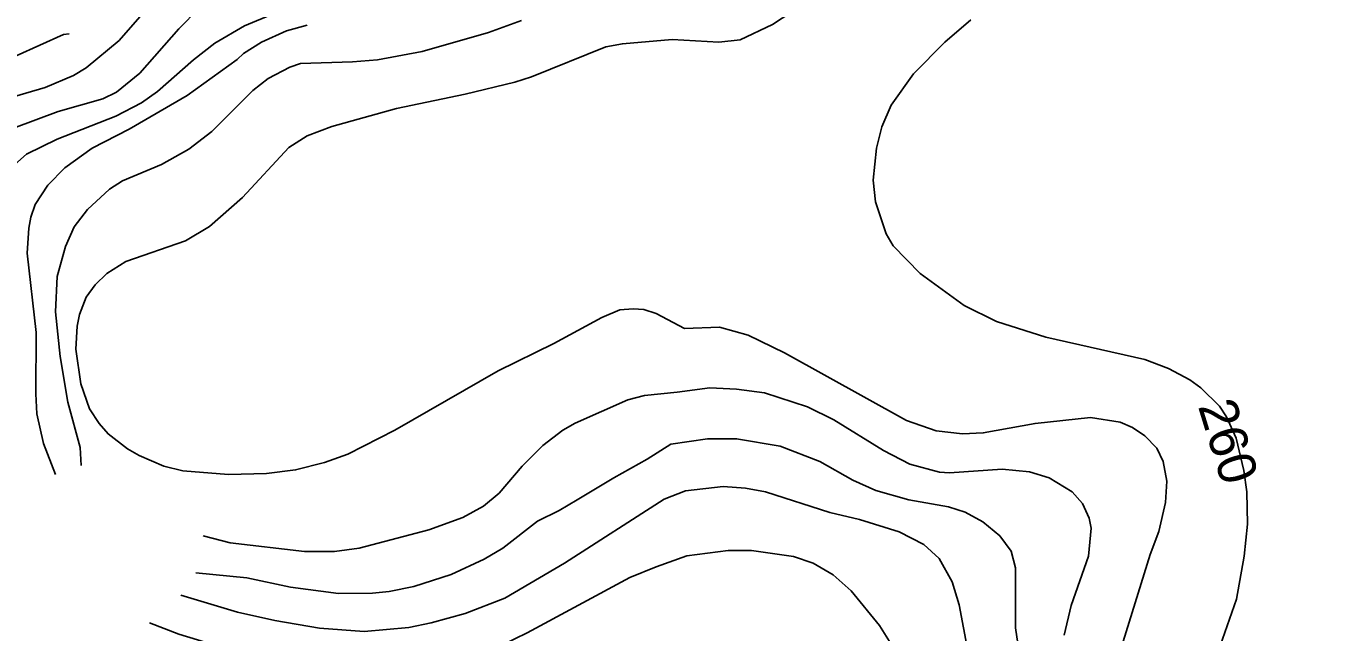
# Model space of a CAD drawing. Extents: x -662620 to -656370, y -1067090 to -1062990.
# Drawn here: x -661050.3 to -660600.9, y -1063519.5 to -1063309.3 of the extents above; entities that cross this region are included whole.
import ezdxf

# ---------------------------------------------------------------- set-up
doc = ezdxf.new("R2010")
doc.units = 0
for name, color, linetype in [('VRSTEVNICE_ZDŮRAZNĚNÁ', 7, 'Continuous'), ('VRSTEVNICE_ZDŮRAZNĚNÁ_-_POPIS', 7, 'Continuous'), ('VRSTEVNICE_ZÁKLADNÍ', 7, 'Continuous')]:
    doc.layers.add(name, color=color, linetype=linetype)

msp = doc.modelspace()

# ---------------------------------------------------------------- linework, layer by layer
at = {"layer": 'VRSTEVNICE_ZDŮRAZNĚNÁ'}
for points in [[(-661054.7, -1063344.72), (-661039.22, -1063338.99), (-661023.74, -1063334.54), (-661019.01, -1063332.25), (-661010.83, -1063325.66), (-660997.36, -1063310.32), (-660990.33, -1063303.15), (-660986.18, -1063299.71), (-660976.43, -1063295.69), (-660960.95, -1063293.69), (-660945.46, -1063290.96), (-660935.14, -1063287.52), (-660925.4, -1063283.08), (-660890.99, -1063262.15), (-660881.53, -1063257.71), (-660876.08, -1063255.84), (-660865.19, -1063253.41), (-660848.84, -1063251.11), (-660832.5, -1063247.38), (-660812.38, -1063241.3), (-660800.64, -1063233.96)], [(-660637.34, -1063526.64), (-660630.9, -1063508.06), (-660628.19, -1063493.19), (-660627.05, -1063482.04), (-660627.33, -1063470.89), (-660628.33, -1063463.46), (-660631.05, -1063452.31), (-660634.33, -1063444.88), (-660636.77, -1063441.16), (-660643.2, -1063434.87), (-660647.06, -1063432.02), (-660654.49, -1063428.16), (-660662.64, -1063425.01), (-660696.94, -1063417.29), (-660714.09, -1063411.86), (-660725.24, -1063406.29), (-660740.53, -1063395.14), (-660749.83, -1063385.56), (-660752.25, -1063381.42), (-660755.97, -1063370.27), (-660756.83, -1063362.84), (-660755.69, -1063351.69), (-660753.83, -1063344.25), (-660750.54, -1063336.82), (-660742.82, -1063325.96), (-660731.96, -1063314.95), (-660722.95, -1063307.24)], [(-660831.96, -1063496.92), (-660821.39, -1063493.13), (-660807, -1063491.19), (-660798.99, -1063491.19), (-660784.42, -1063493.33), (-660777.55, -1063495.62), (-660770.69, -1063499.62), (-660764.4, -1063505.2), (-660754.54, -1063517.2), (-660745.39, -1063532.07)], [(-660831.96, -1063496.92), (-660841.08, -1063500.62), (-660876.66, -1063519.76), (-660885.26, -1063523.91), (-660893.86, -1063527.35), (-660906.76, -1063530.36), (-660915.65, -1063531.37), (-660932.85, -1063531.8), (-660950.05, -1063530.8), (-660962.95, -1063529.22), (-660984.46, -1063524.2), (-660997.36, -1063520.19), (-661007.54, -1063516.32)]]:
    msp.add_lwpolyline(points, dxfattribs=at)
at = {"layer": 'VRSTEVNICE_ZÁKLADNÍ'}
for points in [[(-660593.74, -1063234.2), (-660607.46, -1063236.05), (-660614.33, -1063235.91), (-660624.62, -1063234.05), (-660632.62, -1063231.05), (-660644.06, -1063227.91), (-660652.06, -1063226.48), (-660672.64, -1063226.48), (-660687.22, -1063229.62), (-660705.52, -1063235.77), (-660723.81, -1063245.2), (-660734.96, -1063253.06), (-660755.83, -1063271.93), (-660774.7, -1063294.8), (-660784.99, -1063304.38), (-660791.7, -1063308.81), (-660802.83, -1063314.12), (-660810.29, -1063315)], [(-660593.74, -1063234.2), (-660607.46, -1063236.05), (-660614.33, -1063235.91), (-660624.62, -1063234.05), (-660632.62, -1063231.05), (-660644.06, -1063227.91), (-660652.06, -1063226.48), (-660672.64, -1063226.48), (-660687.22, -1063229.62), (-660705.52, -1063235.77), (-660723.81, -1063245.2), (-660734.96, -1063253.06), (-660755.83, -1063271.93), (-660774.7, -1063294.8), (-660784.99, -1063304.38), (-660791.7, -1063308.81), (-660802.83, -1063314.12), (-660810.29, -1063315)], [(-661056.13, -1063359.06), (-661050.11, -1063353.75), (-661039.5, -1063348.59), (-661019.15, -1063340.56), (-661010.26, -1063335.98), (-661004.81, -1063332.11), (-660992.34, -1063321.07), (-660984.89, -1063315.33), (-660974.57, -1063309.31), (-660964.39, -1063305.01), (-660947.04, -1063299.56), (-660931.7, -1063296.84), (-660922.38, -1063294.55), (-660922.24, -1063294.12), (-660917.94, -1063292.97), (-660900.88, -1063285.52), (-660885.26, -1063276.2), (-660869.2, -1063267.88), (-660860.89, -1063264.3), (-660855.15, -1063262.44), (-660843.11, -1063259.57), (-660823.04, -1063257.13), (-660809.57, -1063255.7), (-660803.14, -1063254.93)], [(-661056.13, -1063359.06), (-661050.11, -1063353.75), (-661039.5, -1063348.59), (-661019.15, -1063340.56), (-661010.26, -1063335.98), (-661004.81, -1063332.11), (-660992.34, -1063321.07), (-660984.89, -1063315.33), (-660974.57, -1063309.31), (-660964.39, -1063305.01), (-660947.04, -1063299.56), (-660931.7, -1063296.84), (-660922.38, -1063294.55), (-660922.24, -1063294.12), (-660917.94, -1063292.97), (-660900.88, -1063285.52), (-660885.26, -1063276.2), (-660869.2, -1063267.88), (-660860.89, -1063264.3), (-660855.15, -1063262.44), (-660843.11, -1063259.57), (-660823.04, -1063257.13), (-660809.57, -1063255.7), (-660803.14, -1063254.93)], [(-661003.17, -1063296.16), (-661010.83, -1063306.16), (-661018, -1063314.33), (-661029.47, -1063323.79), (-661033.91, -1063326.52), (-661043.66, -1063330.67), (-661059, -1063335.12), (-661067.32, -1063338.13), (-661070.18, -1063339.7), (-661075.63, -1063345.87), (-661079.36, -1063351.75), (-661081.51, -1063356.62), (-661083.51, -1063363.5), (-661085.09, -1063378.12), (-661084.66, -1063385.58), (-661081.08, -1063402.06)], [(-661003.17, -1063296.16), (-661010.83, -1063306.16), (-661018, -1063314.33), (-661029.47, -1063323.79), (-661033.91, -1063326.52), (-661043.66, -1063330.67), (-661059, -1063335.12), (-661067.32, -1063338.13), (-661070.18, -1063339.7), (-661075.63, -1063345.87), (-661079.36, -1063351.75), (-661081.51, -1063356.62), (-661083.51, -1063363.5), (-661085.09, -1063378.12), (-661084.66, -1063385.58), (-661081.08, -1063402.06)], [(-661031.16, -1063461.76), (-661031.6, -1063455.54), (-661035.78, -1063439.77), (-661038.5, -1063424), (-661040.08, -1063408.51), (-661039.5, -1063396.19), (-661036.64, -1063385.86), (-661033.63, -1063378.98), (-661029.04, -1063372.96), (-661021.44, -1063365.94), (-661016.85, -1063363.07), (-661003.38, -1063357.34), (-660993.92, -1063352.03), (-660985.89, -1063345.87), (-660971.7, -1063331.68), (-660966.39, -1063327.52), (-660958.94, -1063323.65), (-660955.21, -1063322.36), (-660937.15, -1063321.79), (-660928.55, -1063321.07), (-660913.07, -1063318.2), (-660890.13, -1063311.61), (-660878.66, -1063307.45)], [(-661031.16, -1063461.76), (-661031.6, -1063455.54), (-661035.78, -1063439.77), (-661038.5, -1063424), (-661040.08, -1063408.51), (-661039.5, -1063396.19), (-661036.64, -1063385.86), (-661033.63, -1063378.98), (-661029.04, -1063372.96), (-661021.44, -1063365.94), (-661016.85, -1063363.07), (-661003.38, -1063357.34), (-660993.92, -1063352.03), (-660985.89, -1063345.87), (-660971.7, -1063331.68), (-660966.39, -1063327.52), (-660958.94, -1063323.65), (-660955.21, -1063322.36), (-660937.15, -1063321.79), (-660928.55, -1063321.07), (-660913.07, -1063318.2), (-660890.13, -1063311.61), (-660878.66, -1063307.45)], [(-661094.1, -1063394.01), (-661094.41, -1063368.38), (-661093.12, -1063360.92), (-661088.53, -1063350.6), (-661084.23, -1063344.29), (-661075.92, -1063334.54), (-661063.44, -1063325.08), (-661053.7, -1063319.63), (-661037.35, -1063312.32), (-661035.35, -1063312.04)], [(-661094.1, -1063394.01), (-661094.41, -1063368.38), (-661093.12, -1063360.92), (-661088.53, -1063350.6), (-661084.23, -1063344.29), (-661075.92, -1063334.54), (-661063.44, -1063325.08), (-661053.7, -1063319.63), (-661037.35, -1063312.32), (-661035.35, -1063312.04)], [(-660952.92, -1063309.03), (-660960.09, -1063311.03), (-660968.69, -1063314.9), (-660975, -1063318.92), (-660977.15, -1063320.92), (-660994.49, -1063333.4), (-661014.56, -1063345.15), (-661027.46, -1063351.75), (-661036.92, -1063358.48), (-661042.8, -1063364.5), (-661047.1, -1063371.24), (-661048.68, -1063375.69), (-661049.4, -1063379.41), (-661049.97, -1063388.16), (-661046.82, -1063415.68), (-661046.96, -1063436.9), (-661046.53, -1063443.78), (-661044.24, -1063454.1), (-661040.08, -1063464.85)], [(-660952.92, -1063309.03), (-660960.09, -1063311.03), (-660968.69, -1063314.9), (-660975, -1063318.92), (-660977.15, -1063320.92), (-660994.49, -1063333.4), (-661014.56, -1063345.15), (-661027.46, -1063351.75), (-661036.92, -1063358.48), (-661042.8, -1063364.5), (-661047.1, -1063371.24), (-661048.68, -1063375.69), (-661049.4, -1063379.41), (-661049.97, -1063388.16), (-661046.82, -1063415.68), (-661046.96, -1063436.9), (-661046.53, -1063443.78), (-661044.24, -1063454.1), (-661040.08, -1063464.85)], [(-660810.29, -1063315), (-660826.44, -1063314.04), (-660843.68, -1063315.48), (-660849.42, -1063316.62), (-660875.22, -1063326.95), (-660880.96, -1063328.81), (-660898.16, -1063332.97), (-660921.95, -1063337.98), (-660944.32, -1063344.15), (-660952.92, -1063347.45), (-660959.23, -1063351.46), (-660975.28, -1063368.81), (-660986.75, -1063378.84), (-660995.07, -1063383.86), (-661015.71, -1063391.02), (-661022.3, -1063395.18), (-661026.32, -1063399.05), (-661029.47, -1063403.35), (-661031.76, -1063409.37), (-661032.62, -1063413.39), (-661033.05, -1063421.42), (-661031.33, -1063433.46), (-661028.32, -1063442.06), (-661025.03, -1063447.22), (-661021.87, -1063450.8), (-661015.13, -1063455.96), (-661011.12, -1063458.26), (-661002.52, -1063461.99), (-660995.93, -1063463.56), (-660980.16, -1063464.85), (-660966.97, -1063464.57), (-660956.93, -1063463.28), (-660946.9, -1063460.69), (-660938.87, -1063457.83), (-660922.53, -1063449.51), (-660886.69, -1063428.87), (-660867.48, -1063419.41), (-660850.85, -1063410.38), (-660844.54, -1063407.8), (-660839.96, -1063407.37), (-660836.23, -1063407.65), (-660831.93, -1063409.09), (-660822.11, -1063414.24)], [(-660810.29, -1063315), (-660826.44, -1063314.04), (-660843.68, -1063315.48), (-660849.42, -1063316.62), (-660875.22, -1063326.95), (-660880.96, -1063328.81), (-660898.16, -1063332.97), (-660921.95, -1063337.98), (-660944.32, -1063344.15), (-660952.92, -1063347.45), (-660959.23, -1063351.46), (-660975.28, -1063368.81), (-660986.75, -1063378.84), (-660995.07, -1063383.86), (-661015.71, -1063391.02), (-661022.3, -1063395.18), (-661026.32, -1063399.05), (-661029.47, -1063403.35), (-661031.76, -1063409.37), (-661032.62, -1063413.39), (-661033.05, -1063421.42), (-661031.33, -1063433.46), (-661028.32, -1063442.06), (-661025.03, -1063447.22), (-661021.87, -1063450.8), (-661015.13, -1063455.96), (-661011.12, -1063458.26), (-661002.52, -1063461.99), (-660995.93, -1063463.56), (-660980.16, -1063464.85), (-660966.97, -1063464.57), (-660956.93, -1063463.28), (-660946.9, -1063460.69), (-660938.87, -1063457.83), (-660922.53, -1063449.51), (-660886.69, -1063428.87), (-660867.48, -1063419.41), (-660850.85, -1063410.38), (-660844.54, -1063407.8), (-660839.96, -1063407.37), (-660836.23, -1063407.65), (-660831.93, -1063409.09), (-660822.11, -1063414.24)], [(-660822.11, -1063414.24), (-660810.08, -1063413.74), (-660800.14, -1063416.58), (-660787.56, -1063422.72), (-660745.25, -1063446.17), (-660734.96, -1063449.74), (-660725.81, -1063450.74), (-660718.67, -1063450.45), (-660700.66, -1063447.17), (-660681.53, -1063445.09), (-660671.21, -1063446.74), (-660666.92, -1063448.6), (-660662.64, -1063451.45), (-660658.49, -1063455.74), (-660656.35, -1063460.32), (-660655.06, -1063467.18), (-660655.49, -1063474.61), (-660657.78, -1063484.61), (-660660.78, -1063492.62), (-660672.21, -1063529.5)], [(-660822.11, -1063414.24), (-660810.08, -1063413.74), (-660800.14, -1063416.58), (-660787.56, -1063422.72), (-660745.25, -1063446.17), (-660734.96, -1063449.74), (-660725.81, -1063450.74), (-660718.67, -1063450.45), (-660700.66, -1063447.17), (-660681.53, -1063445.09), (-660671.21, -1063446.74), (-660666.92, -1063448.6), (-660662.64, -1063451.45), (-660658.49, -1063455.74), (-660656.35, -1063460.32), (-660655.06, -1063467.18), (-660655.49, -1063474.61), (-660657.78, -1063484.61), (-660660.78, -1063492.62), (-660672.21, -1063529.5)], [(-660824.75, -1063436.33), (-660836.05, -1063437.46), (-660841.83, -1063438.94), (-660860.03, -1063447.08), (-660864.33, -1063449.51), (-660871.21, -1063454.82), (-660878.38, -1063461.99), (-660886.4, -1063471.3), (-660891.85, -1063475.89), (-660899.02, -1063479.76), (-660910.77, -1063484.06), (-660934.86, -1063490.37), (-660943.46, -1063491.52), (-660953.78, -1063491.52), (-660979.58, -1063488.51), (-660988.95, -1063486.17)], [(-660824.75, -1063436.33), (-660836.05, -1063437.46), (-660841.83, -1063438.94), (-660860.03, -1063447.08), (-660864.33, -1063449.51), (-660871.21, -1063454.82), (-660878.38, -1063461.99), (-660886.4, -1063471.3), (-660891.85, -1063475.89), (-660899.02, -1063479.76), (-660910.77, -1063484.06), (-660934.86, -1063490.37), (-660943.46, -1063491.52), (-660953.78, -1063491.52), (-660979.58, -1063488.51), (-660988.95, -1063486.17)], [(-660824.75, -1063436.33), (-660813.4, -1063434.83), (-660804.1, -1063435.32), (-660794.42, -1063436.59), (-660779.55, -1063441.45), (-660770.41, -1063445.88), (-660753.25, -1063456.6), (-660744.11, -1063461.32), (-660733.82, -1063464.03), (-660730.39, -1063464.32), (-660712.09, -1063463.03), (-660702.66, -1063463.89), (-660695.8, -1063466.03), (-660687.79, -1063470.89), (-660684.22, -1063474.9), (-660681.93, -1063480.04), (-660681.22, -1063483.47), (-660682.22, -1063493.19), (-660688.22, -1063510.34), (-660690.65, -1063520.63)], [(-660824.75, -1063436.33), (-660813.4, -1063434.83), (-660804.1, -1063435.32), (-660794.42, -1063436.59), (-660779.55, -1063441.45), (-660770.41, -1063445.88), (-660753.25, -1063456.6), (-660744.11, -1063461.32), (-660733.82, -1063464.03), (-660730.39, -1063464.32), (-660712.09, -1063463.03), (-660702.66, -1063463.89), (-660695.8, -1063466.03), (-660687.79, -1063470.89), (-660684.22, -1063474.9), (-660681.93, -1063480.04), (-660681.22, -1063483.47), (-660682.22, -1063493.19), (-660688.22, -1063510.34), (-660690.65, -1063520.63)], [(-660991.46, -1063498.98), (-660973.85, -1063500.68), (-660958.65, -1063503.99), (-660942.02, -1063506.14), (-660930.27, -1063505.99), (-660924.54, -1063505.42), (-660915.93, -1063503.7), (-660903.03, -1063499.54), (-660891.56, -1063494.24), (-660885.11, -1063490.37), (-660873.07, -1063481.05), (-660865.62, -1063477.32), (-660859.31, -1063473.6), (-660846.69, -1063466), (-660835.05, -1063459.57), (-660826.89, -1063454.32)], [(-660991.46, -1063498.98), (-660973.85, -1063500.68), (-660958.65, -1063503.99), (-660942.02, -1063506.14), (-660930.27, -1063505.99), (-660924.54, -1063505.42), (-660915.93, -1063503.7), (-660903.03, -1063499.54), (-660891.56, -1063494.24), (-660885.11, -1063490.37), (-660873.07, -1063481.05), (-660865.62, -1063477.32), (-660859.31, -1063473.6), (-660846.69, -1063466), (-660835.05, -1063459.57), (-660826.89, -1063454.32)], [(-660705.37, -1063532.07), (-660707.52, -1063518.06), (-660707.52, -1063497.19), (-660708.95, -1063491.48), (-660712.95, -1063486.19), (-660718.81, -1063481.33), (-660724.96, -1063477.9), (-660730.67, -1063476.04), (-660744.39, -1063473.61), (-660755.83, -1063470.46), (-660763.83, -1063466.89), (-660775.27, -1063460.32), (-660788.99, -1063455.03), (-660804.14, -1063452.45), (-660814.15, -1063452.45), (-660826.89, -1063454.32)], [(-660705.37, -1063532.07), (-660707.52, -1063518.06), (-660707.52, -1063497.19), (-660708.95, -1063491.48), (-660712.95, -1063486.19), (-660718.81, -1063481.33), (-660724.96, -1063477.9), (-660730.67, -1063476.04), (-660744.39, -1063473.61), (-660755.83, -1063470.46), (-660763.83, -1063466.89), (-660775.27, -1063460.32), (-660788.99, -1063455.03), (-660804.14, -1063452.45), (-660814.15, -1063452.45), (-660826.89, -1063454.32)], [(-660829.17, -1063473.46), (-660821.87, -1063470.59), (-660808.71, -1063469.04), (-660801, -1063469.61), (-660794.13, -1063470.89), (-660771.84, -1063478.04), (-660761.55, -1063480.47), (-660747.82, -1063484.76), (-660739.25, -1063489.19), (-660733.96, -1063494.05), (-660729.39, -1063502.05), (-660726.96, -1063510.06), (-660719.81, -1063548.08)], [(-660829.17, -1063473.46), (-660821.87, -1063470.59), (-660808.71, -1063469.04), (-660801, -1063469.61), (-660794.13, -1063470.89), (-660771.84, -1063478.04), (-660761.55, -1063480.47), (-660747.82, -1063484.76), (-660739.25, -1063489.19), (-660733.96, -1063494.05), (-660729.39, -1063502.05), (-660726.96, -1063510.06), (-660719.81, -1063548.08)], [(-660829.17, -1063473.46), (-660863.75, -1063495.67), (-660884.4, -1063507.71), (-660898.16, -1063513.02), (-660909.91, -1063516.32), (-660917.65, -1063517.89), (-660933.14, -1063519.33), (-660948.62, -1063518.18), (-660964.1, -1063515.46), (-660977, -1063512.59), (-660996.64, -1063506.71)], [(-660829.17, -1063473.46), (-660863.75, -1063495.67), (-660884.4, -1063507.71), (-660898.16, -1063513.02), (-660909.91, -1063516.32), (-660917.65, -1063517.89), (-660933.14, -1063519.33), (-660948.62, -1063518.18), (-660964.1, -1063515.46), (-660977, -1063512.59), (-660996.64, -1063506.71)]]:
    msp.add_lwpolyline(points, dxfattribs=at)

# ---------------------------------------------------------------- texts
at = {"layer": 'VRSTEVNICE_ZDŮRAZNĚNÁ_-_POPIS'}
msp.add_text('260', height=13.2, rotation=287.1, dxfattribs=at).set_placement((-660644.31, -1063441.14))

doc.saveas('drawing.dxf')
